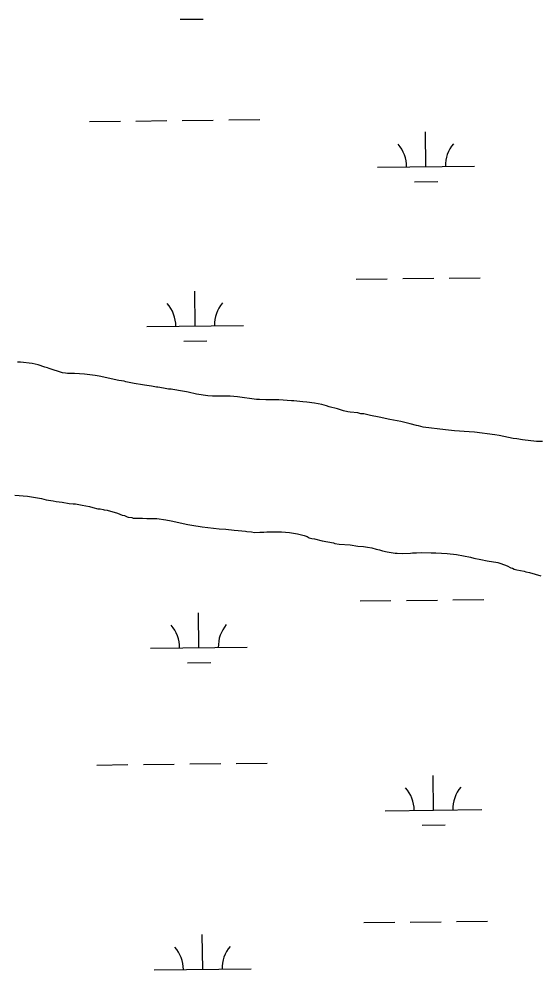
# Model space of a CAD drawing. Extents: x 3684037 to 3722149, y 433263 to 459021.
# Drawn here: x 3688595 to 3689130, y 446615 to 447599 of the extents above; entities that cross this region are included whole.
import ezdxf

# ---------------------------------------------------------------- set-up
doc = ezdxf.new("R2010")
doc.units = 0
doc.layers.add('V-TOPO-SHOR', color=7, linetype='Continuous')
doc.layers.add('V-WETL-SWMP', color=7, linetype='Continuous')

msp = doc.modelspace()

# ---------------------------------------------------------------- linework, layer by layer
at = {"layer": 'V-TOPO-SHOR'}
for p, q in [((3688596.08, 447243.74), (3688593.14, 447243.72)), ((3688608.14, 447242.47), (3688596.08, 447243.74)), ((3688611.36, 447241.69), (3688608.14, 447242.47)), ((3688614.31, 447241.18), (3688611.36, 447241.69)), ((3688621.28, 447238.81), (3688614.31, 447241.18)), ((3688623.96, 447238.02), (3688621.28, 447238.81)), ((3688625.84, 447237.23), (3688623.96, 447238.02)), ((3688639.53, 447232.77), (3688625.84, 447237.23)), ((3688642.74, 447232.52), (3688639.53, 447232.77)), ((3688644.62, 447232.26), (3688642.74, 447232.52)), ((3688652.12, 447232.04), (3688644.62, 447232.26)), ((3688662.3, 447231.31), (3688652.12, 447232.04)), ((3688673.28, 447230.04), (3688662.3, 447231.31)), ((3688677.57, 447229.26), (3688673.28, 447230.04)), ((3688697.68, 447224.84), (3688677.57, 447229.26)), ((3688703.31, 447224.07), (3688697.68, 447224.84)), ((3688704.92, 447223.54), (3688703.31, 447224.07)), ((3688713.5, 447221.72), (3688704.92, 447223.54)), ((3688722.34, 447220.44), (3688713.5, 447221.72)), ((3688724.22, 447219.92), (3688722.34, 447220.44)), ((3688731.46, 447218.89), (3688724.22, 447219.92)), ((3688736.55, 447217.85), (3688731.46, 447218.89)), ((3688738.16, 447217.86), (3688736.55, 447217.85)), ((3688743.78, 447216.83), (3688738.16, 447217.86)), ((3688749.14, 447216.06), (3688743.78, 447216.83)), ((3688751.82, 447216.08), (3688749.14, 447216.06)), ((3688753.43, 447215.55), (3688751.82, 447216.08)), ((3688763.62, 447214.01), (3688753.43, 447215.55)), ((3688767.64, 447213.23), (3688763.62, 447214.01)), ((3688769.52, 447212.71), (3688767.64, 447213.23)), ((3688778.09, 447210.89), (3688769.52, 447212.71)), ((3688789.62, 447209.09), (3688778.09, 447210.89)), ((3688794.44, 447208.85), (3688789.62, 447209.09)), ((3688807.56, 447208.67), (3688794.44, 447208.85)), ((3688812.92, 447208.7), (3688807.56, 447208.67)), ((3688820.42, 447207.95), (3688812.92, 447208.7)), ((3688840.25, 447205.39), (3688820.42, 447207.95)), ((3688843.2, 447205.14), (3688840.25, 447205.39)), ((3688849.62, 447204.92), (3688843.2, 447205.14)), ((3688863.01, 447205), (3688849.62, 447204.92)), ((3688876.14, 447203.75), (3688863.01, 447205)), ((3688878.82, 447203.76), (3688876.14, 447203.75)), ((3688887.93, 447202.75), (3688878.82, 447203.76)), ((3688892.21, 447202.51), (3688887.93, 447202.75)), ((3688899.98, 447201.49), (3688892.21, 447202.51)), ((3688907.76, 447199.93), (3688899.98, 447201.49)), ((3688912.58, 447198.62), (3688907.76, 447199.93)), ((3688915.27, 447197.57), (3688912.58, 447198.62)), ((3688923.85, 447195.75), (3688915.27, 447197.57)), ((3688930.02, 447193.65), (3688923.85, 447195.75)), ((3688934.58, 447192.61), (3688930.02, 447193.65)), ((3688936.99, 447192.09), (3688934.58, 447192.61)), ((3688944.76, 447191.33), (3688936.99, 447192.09)), ((3688947.98, 447190.55), (3688944.76, 447191.33)), ((3688950.12, 447190.29), (3688947.98, 447190.55)), ((3688951.19, 447190.3), (3688950.12, 447190.29)), ((3688952.53, 447190.04), (3688951.19, 447190.3)), ((3688957.9, 447188.74), (3688952.53, 447190.04)), ((3688967.01, 447186.92), (3688957.9, 447188.74)), ((3688978.01, 447184.58), (3688967.01, 447186.92)), ((3688989.26, 447182.51), (3688978.01, 447184.58)), ((3688998.92, 447180.16), (3688989.26, 447182.51)), ((3689005.36, 447178.33), (3688998.92, 447180.16)), ((3689007.5, 447178.08), (3689005.36, 447178.33)), ((3689012.33, 447176.77), (3689007.5, 447178.08)), ((3689035.37, 447173.97), (3689012.33, 447176.77)), ((3689044.75, 447172.96), (3689035.37, 447173.97)), ((3689059.75, 447171.98), (3689044.75, 447172.96)), ((3689065.38, 447171.48), (3689059.75, 447171.98)), ((3689086.28, 447168.67), (3689065.38, 447171.48)), ((3689090.84, 447167.89), (3689086.28, 447168.67)), ((3689105.31, 447165.04), (3689090.84, 447167.89)), ((3689109.06, 447164.53), (3689105.31, 447165.04)), ((3689114.96, 447163.5), (3689109.06, 447164.53)), ((3689129.43, 447161.98), (3689114.96, 447163.5)), ((3689135.59, 447161.75), (3689129.43, 447161.98)), ((3688590.11, 447106.51), (3688603.24, 447105.25)), ((3688603.24, 447105.25), (3688617.98, 447102.94)), ((3688617.98, 447102.94), (3688622.81, 447101.63)), ((3688622.81, 447101.63), (3688630.04, 447100.6)), ((3688630.04, 447100.6), (3688632.99, 447099.82)), ((3688632.99, 447099.82), (3688636.21, 447099.3)), ((3688636.21, 447099.3), (3688639.16, 447099.06)), ((3688639.16, 447099.06), (3688646.4, 447097.76)), ((3688646.4, 447097.76), (3688650.41, 447097.25)), ((3688650.41, 447097.25), (3688652.82, 447097.27)), ((3688652.82, 447097.27), (3688659.79, 447095.97)), ((3688659.79, 447095.97), (3688667.57, 447094.69)), ((3688667.57, 447094.69), (3688670.79, 447093.63)), ((3688670.79, 447093.63), (3688676.15, 447092.33)), ((3688676.15, 447092.33), (3688678.56, 447092.08)), ((3688678.56, 447092.08), (3688681.51, 447091.56)), ((3688681.51, 447091.56), (3688682.58, 447091.3)), ((3688682.58, 447091.3), (3688683.12, 447091.04)), ((3688683.12, 447091.04), (3688685.8, 447090.79)), ((3688685.8, 447090.79), (3688696.53, 447087.91)), ((3688696.53, 447087.91), (3688701.36, 447085.8)), ((3688701.36, 447085.8), (3688703.51, 447085.27)), ((3688703.51, 447085.27), (3688706.46, 447083.95)), ((3688706.46, 447083.95), (3688707.53, 447083.69)), ((3688707.53, 447083.69), (3688711.29, 447083.18)), ((3688711.29, 447083.18), (3688712.63, 447082.66)), ((3688712.63, 447082.66), (3688716.11, 447082.41)), ((3688716.11, 447082.41), (3688722.27, 447082.45)), ((3688722.27, 447082.45), (3688726.55, 447082.21)), ((3688726.55, 447082.21), (3688737, 447082.27)), ((3688737, 447082.27), (3688746.37, 447080.99)), ((3688746.37, 447080.99), (3688751.74, 447079.96)), ((3688751.74, 447079.96), (3688769.16, 447076.05)), ((3688769.16, 447076.05), (3688773.19, 447075.27)), ((3688773.19, 447075.27), (3688783.91, 447073.74)), ((3688783.91, 447073.74), (3688801.32, 447071.7)), ((3688801.32, 447071.7), (3688808.29, 447071.21)), ((3688808.29, 447071.21), (3688816.86, 447070.2)), ((3688816.86, 447070.2), (3688821.15, 447069.96)), ((3688821.15, 447069.96), (3688828.65, 447069.2)), ((3688828.65, 447069.2), (3688829.99, 447068.94)), ((3688829.99, 447068.94), (3688835.08, 447068.44)), ((3688835.08, 447068.44), (3688838.03, 447067.92)), ((3688838.03, 447067.92), (3688843.65, 447068.23)), ((3688843.65, 447068.23), (3688847.67, 447068.25)), ((3688847.67, 447068.25), (3688850.61, 447068.54)), ((3688850.61, 447068.54), (3688865.87, 447068.37)), ((3688865.87, 447068.37), (3688874.18, 447067.62)), ((3688874.18, 447067.62), (3688882.49, 447066.33)), ((3688882.49, 447066.33), (3688889.19, 447064.5)), ((3688889.19, 447064.5), (3688892.41, 447063.45)), ((3688892.41, 447063.45), (3688894.56, 447062.39)), ((3688894.56, 447062.39), (3688897.24, 447061.61)), ((3688897.24, 447061.61), (3688899.92, 447061.35)), ((3688899.92, 447061.35), (3688907.97, 447059.26)), ((3688907.97, 447059.26), (3688919.5, 447056.93)), ((3688919.5, 447056.93), (3688921.11, 447056.4)), ((3688921.11, 447056.4), (3688925.66, 447055.63)), ((3688925.66, 447055.63), (3688936.91, 447054.9)), ((3688936.91, 447054.9), (3688944.69, 447053.61)), ((3688944.69, 447053.61), (3688950.58, 447053.11)), ((3688950.58, 447053.11), (3688954.87, 447052.6)), ((3688954.87, 447052.6), (3688959.16, 447051.82)), ((3688959.16, 447051.82), (3688963.72, 447050.51)), ((3688963.72, 447050.51), (3688967.2, 447049.73)), ((3688967.2, 447049.73), (3688970.42, 447048.68)), ((3688970.42, 447048.68), (3688974.98, 447047.64)), ((3688974.98, 447047.64), (3688983.56, 447046.36)), ((3688983.56, 447046.36), (3688985.43, 447046.37)), ((3688985.43, 447046.37), (3688991.32, 447046.14)), ((3688991.32, 447046.14), (3688999.35, 447046.46)), ((3688999.35, 447046.46), (3689001.49, 447046.74)), ((3689001.49, 447046.74), (3689005.51, 447046.76)), ((3689005.51, 447046.76), (3689010.86, 447047.07)), ((3689010.86, 447047.07), (3689020.5, 447046.86)), ((3689020.5, 447046.86), (3689025.32, 447046.89)), ((3689025.32, 447046.89), (3689037.11, 447046.16)), ((3689037.11, 447046.16), (3689046.76, 447044.88)), ((3689046.76, 447044.88), (3689061.23, 447042.3)), ((3689061.23, 447042.3), (3689064.72, 447041.25)), ((3689064.72, 447041.25), (3689071.96, 447039.96)), ((3689071.96, 447039.96), (3689078.66, 447038.39)), ((3689078.66, 447038.39), (3689089.38, 447036.59)), ((3689089.38, 447036.59), (3689092.6, 447035.8)), ((3689092.6, 447035.8), (3689099.31, 447033.17)), ((3689099.31, 447033.17), (3689103.07, 447031.32)), ((3689103.07, 447031.32), (3689104.68, 447030.79)), ((3689104.68, 447030.79), (3689106.29, 447030)), ((3689106.29, 447030), (3689109.24, 447029.22)), ((3689109.24, 447029.22), (3689116.75, 447027.66)), ((3689116.75, 447027.66), (3689118.63, 447027.13)), ((3689118.63, 447027.13), (3689122.38, 447026.35)), ((3689122.38, 447026.35), (3689133.91, 447022.95))]:
    msp.add_line(p, q, dxfattribs=at)
at = {"layer": 'V-WETL-SWMP'}
for p, q in [((3688761.01, 447598.39), (3688785.01, 447598.67)), ((3688667.39, 447492.65), (3688699.39, 447493.02)), ((3688715.39, 447493.21), (3688747.39, 447493.58)), ((3688763.39, 447493.77), (3688795.39, 447494.14)), ((3688811.39, 447494.33), (3688843.38, 447494.7)), ((3689015.28, 447445.95), (3689014.86, 447481.95)), ((3688965.28, 447445.37), (3689065.27, 447446.54)), ((3689003.46, 447430.39), (3689027.46, 447430.66)), ((3688943.22, 447329.68), (3688975.22, 447330.05)), ((3688991.21, 447330.23), (3689023.21, 447330.61)), ((3689039.21, 447330.79), (3689071.21, 447331.17)), ((3688776.71, 447281.31), (3688776.29, 447317.3)), ((3688726.71, 447280.72), (3688826.7, 447281.89)), ((3688764.89, 447265.74), (3688788.88, 447266.02)), ((3688596.08, 447243.74), (3688593.14, 447243.72)), ((3688608.14, 447242.47), (3688596.08, 447243.74)), ((3688611.36, 447241.69), (3688608.14, 447242.47)), ((3688614.31, 447241.18), (3688611.36, 447241.69)), ((3688621.28, 447238.81), (3688614.31, 447241.18)), ((3688623.96, 447238.02), (3688621.28, 447238.81)), ((3688625.84, 447237.23), (3688623.96, 447238.02)), ((3688639.53, 447232.77), (3688625.84, 447237.23)), ((3688642.74, 447232.52), (3688639.53, 447232.77)), ((3688644.62, 447232.26), (3688642.74, 447232.52)), ((3688652.12, 447232.04), (3688644.62, 447232.26)), ((3688662.3, 447231.31), (3688652.12, 447232.04)), ((3688673.28, 447230.04), (3688662.3, 447231.31)), ((3688677.57, 447229.26), (3688673.28, 447230.04)), ((3688697.68, 447224.84), (3688677.57, 447229.26)), ((3688703.31, 447224.07), (3688697.68, 447224.84)), ((3688704.92, 447223.54), (3688703.31, 447224.07)), ((3688713.5, 447221.72), (3688704.92, 447223.54)), ((3688722.34, 447220.44), (3688713.5, 447221.72)), ((3688724.22, 447219.92), (3688722.34, 447220.44)), ((3688731.46, 447218.89), (3688724.22, 447219.92)), ((3688736.55, 447217.85), (3688731.46, 447218.89)), ((3688738.16, 447217.86), (3688736.55, 447217.85)), ((3688743.78, 447216.83), (3688738.16, 447217.86)), ((3688749.14, 447216.06), (3688743.78, 447216.83)), ((3688751.82, 447216.08), (3688749.14, 447216.06)), ((3688753.43, 447215.55), (3688751.82, 447216.08)), ((3688763.62, 447214.01), (3688753.43, 447215.55)), ((3688767.64, 447213.23), (3688763.62, 447214.01)), ((3688769.52, 447212.71), (3688767.64, 447213.23)), ((3688778.09, 447210.89), (3688769.52, 447212.71)), ((3688789.62, 447209.09), (3688778.09, 447210.89)), ((3688794.44, 447208.85), (3688789.62, 447209.09)), ((3688807.56, 447208.67), (3688794.44, 447208.85)), ((3688812.92, 447208.7), (3688807.56, 447208.67)), ((3688820.42, 447207.95), (3688812.92, 447208.7)), ((3688840.25, 447205.39), (3688820.42, 447207.95)), ((3688843.2, 447205.14), (3688840.25, 447205.39)), ((3688849.62, 447204.92), (3688843.2, 447205.14)), ((3688863.01, 447205), (3688849.62, 447204.92)), ((3688876.14, 447203.75), (3688863.01, 447205)), ((3688878.82, 447203.76), (3688876.14, 447203.75)), ((3688887.93, 447202.75), (3688878.82, 447203.76)), ((3688892.21, 447202.51), (3688887.93, 447202.75)), ((3688899.98, 447201.49), (3688892.21, 447202.51)), ((3688907.76, 447199.93), (3688899.98, 447201.49)), ((3688912.58, 447198.62), (3688907.76, 447199.93)), ((3688915.27, 447197.57), (3688912.58, 447198.62)), ((3688923.85, 447195.75), (3688915.27, 447197.57)), ((3688930.02, 447193.65), (3688923.85, 447195.75)), ((3688934.58, 447192.61), (3688930.02, 447193.65)), ((3688936.99, 447192.09), (3688934.58, 447192.61)), ((3688944.76, 447191.33), (3688936.99, 447192.09)), ((3688947.98, 447190.55), (3688944.76, 447191.33)), ((3688950.12, 447190.29), (3688947.98, 447190.55)), ((3688951.19, 447190.3), (3688950.12, 447190.29)), ((3688952.53, 447190.04), (3688951.19, 447190.3)), ((3688957.9, 447188.74), (3688952.53, 447190.04)), ((3688967.01, 447186.92), (3688957.9, 447188.74)), ((3688978.01, 447184.58), (3688967.01, 447186.92)), ((3688989.26, 447182.51), (3688978.01, 447184.58)), ((3688998.92, 447180.16), (3688989.26, 447182.51)), ((3689005.36, 447178.33), (3688998.92, 447180.16)), ((3689007.5, 447178.08), (3689005.36, 447178.33)), ((3689012.33, 447176.77), (3689007.5, 447178.08)), ((3689035.37, 447173.97), (3689012.33, 447176.77)), ((3689044.75, 447172.96), (3689035.37, 447173.97)), ((3689059.75, 447171.98), (3689044.75, 447172.96)), ((3689065.38, 447171.48), (3689059.75, 447171.98)), ((3689086.28, 447168.67), (3689065.38, 447171.48)), ((3689090.84, 447167.89), (3689086.28, 447168.67)), ((3689105.31, 447165.04), (3689090.84, 447167.89)), ((3689109.06, 447164.53), (3689105.31, 447165.04)), ((3689114.96, 447163.5), (3689109.06, 447164.53)), ((3689129.43, 447161.98), (3689114.96, 447163.5)), ((3689135.59, 447161.75), (3689129.43, 447161.98)), ((3688590.11, 447106.51), (3688603.24, 447105.25)), ((3688603.24, 447105.25), (3688617.98, 447102.94)), ((3688617.98, 447102.94), (3688622.81, 447101.63)), ((3688622.81, 447101.63), (3688630.04, 447100.6)), ((3688630.04, 447100.6), (3688632.99, 447099.82)), ((3688632.99, 447099.82), (3688636.21, 447099.3)), ((3688636.21, 447099.3), (3688639.16, 447099.06)), ((3688639.16, 447099.06), (3688646.4, 447097.76)), ((3688646.4, 447097.76), (3688650.41, 447097.25)), ((3688650.41, 447097.25), (3688652.82, 447097.27)), ((3688652.82, 447097.27), (3688659.79, 447095.97)), ((3688659.79, 447095.97), (3688667.57, 447094.69)), ((3688667.57, 447094.69), (3688670.79, 447093.63)), ((3688670.79, 447093.63), (3688676.15, 447092.33)), ((3688676.15, 447092.33), (3688678.56, 447092.08)), ((3688678.56, 447092.08), (3688681.51, 447091.56)), ((3688681.51, 447091.56), (3688682.58, 447091.3)), ((3688682.58, 447091.3), (3688683.12, 447091.04)), ((3688683.12, 447091.04), (3688685.8, 447090.79)), ((3688685.8, 447090.79), (3688696.53, 447087.91)), ((3688696.53, 447087.91), (3688701.36, 447085.8)), ((3688701.36, 447085.8), (3688703.51, 447085.27)), ((3688703.51, 447085.27), (3688706.46, 447083.95)), ((3688706.46, 447083.95), (3688707.53, 447083.69)), ((3688707.53, 447083.69), (3688711.29, 447083.18)), ((3688711.29, 447083.18), (3688712.63, 447082.66)), ((3688712.63, 447082.66), (3688716.11, 447082.41)), ((3688716.11, 447082.41), (3688722.27, 447082.45)), ((3688722.27, 447082.45), (3688726.55, 447082.21)), ((3688726.55, 447082.21), (3688737, 447082.27)), ((3688737, 447082.27), (3688746.37, 447080.99)), ((3688746.37, 447080.99), (3688751.74, 447079.96)), ((3688751.74, 447079.96), (3688769.16, 447076.05)), ((3688769.16, 447076.05), (3688773.19, 447075.27)), ((3688773.19, 447075.27), (3688783.91, 447073.74)), ((3688783.91, 447073.74), (3688801.32, 447071.7)), ((3688801.32, 447071.7), (3688808.29, 447071.21)), ((3688808.29, 447071.21), (3688816.86, 447070.2)), ((3688816.86, 447070.2), (3688821.15, 447069.96)), ((3688821.15, 447069.96), (3688828.65, 447069.2)), ((3688828.65, 447069.2), (3688829.99, 447068.94)), ((3688829.99, 447068.94), (3688835.08, 447068.44)), ((3688835.08, 447068.44), (3688838.03, 447067.92)), ((3688838.03, 447067.92), (3688843.65, 447068.23)), ((3688843.65, 447068.23), (3688847.67, 447068.25)), ((3688847.67, 447068.25), (3688850.61, 447068.54)), ((3688850.61, 447068.54), (3688865.87, 447068.37)), ((3688865.87, 447068.37), (3688874.18, 447067.62)), ((3688874.18, 447067.62), (3688882.49, 447066.33)), ((3688882.49, 447066.33), (3688889.19, 447064.5)), ((3688889.19, 447064.5), (3688892.41, 447063.45)), ((3688892.41, 447063.45), (3688894.56, 447062.39)), ((3688894.56, 447062.39), (3688897.24, 447061.61)), ((3688897.24, 447061.61), (3688899.92, 447061.35)), ((3688899.92, 447061.35), (3688907.97, 447059.26)), ((3688907.97, 447059.26), (3688919.5, 447056.93)), ((3688919.5, 447056.93), (3688921.11, 447056.4)), ((3688921.11, 447056.4), (3688925.66, 447055.63)), ((3688925.66, 447055.63), (3688936.91, 447054.9)), ((3688936.91, 447054.9), (3688944.69, 447053.61)), ((3688944.69, 447053.61), (3688950.58, 447053.11)), ((3688950.58, 447053.11), (3688954.87, 447052.6)), ((3688954.87, 447052.6), (3688959.16, 447051.82)), ((3688959.16, 447051.82), (3688963.72, 447050.51)), ((3688963.72, 447050.51), (3688967.2, 447049.73)), ((3688967.2, 447049.73), (3688970.42, 447048.68)), ((3688970.42, 447048.68), (3688974.98, 447047.64)), ((3688974.98, 447047.64), (3688983.56, 447046.36)), ((3688983.56, 447046.36), (3688985.43, 447046.37)), ((3688985.43, 447046.37), (3688991.32, 447046.14)), ((3688991.32, 447046.14), (3688999.35, 447046.46)), ((3688999.35, 447046.46), (3689001.49, 447046.74)), ((3689001.49, 447046.74), (3689005.51, 447046.76)), ((3689005.51, 447046.76), (3689010.86, 447047.07)), ((3689010.86, 447047.07), (3689020.5, 447046.86)), ((3689020.5, 447046.86), (3689025.32, 447046.89)), ((3689025.32, 447046.89), (3689037.11, 447046.16)), ((3689037.11, 447046.16), (3689046.76, 447044.88)), ((3689046.76, 447044.88), (3689061.23, 447042.3)), ((3689061.23, 447042.3), (3689064.72, 447041.25)), ((3689064.72, 447041.25), (3689071.96, 447039.96)), ((3689071.96, 447039.96), (3689078.66, 447038.39)), ((3689078.66, 447038.39), (3689089.38, 447036.59)), ((3689089.38, 447036.59), (3689092.6, 447035.8)), ((3689092.6, 447035.8), (3689099.31, 447033.17)), ((3689099.31, 447033.17), (3689103.07, 447031.32)), ((3689103.07, 447031.32), (3689104.68, 447030.79)), ((3689104.68, 447030.79), (3689106.29, 447030)), ((3689106.29, 447030), (3689109.24, 447029.22)), ((3689109.24, 447029.22), (3689116.75, 447027.66)), ((3689116.75, 447027.66), (3689118.63, 447027.13)), ((3689118.63, 447027.13), (3689122.38, 447026.35)), ((3689122.38, 447026.35), (3689133.91, 447022.95)), ((3688947.09, 446997.03), (3688979.08, 446997.4)), ((3688995.08, 446997.59), (3689027.08, 446997.96)), ((3689043.08, 446998.14), (3689075.08, 446998.52)), ((3688780.57, 446948.66), (3688780.15, 446984.65)), ((3688730.58, 446948.07), (3688830.57, 446949.24)), ((3688768.75, 446933.09), (3688792.75, 446933.37)), ((3688675.13, 446827.35), (3688707.13, 446827.72)), ((3688723.13, 446827.91), (3688755.13, 446828.28)), ((3688771.13, 446828.47), (3688803.13, 446828.84)), ((3688819.12, 446829.03), (3688851.12, 446829.4)), ((3689023.02, 446780.65), (3689022.6, 446816.65)), ((3688973.02, 446780.07), (3689073.01, 446781.23)), ((3689011.2, 446765.08), (3689035.2, 446765.36)), ((3688950.96, 446664.37), (3688982.95, 446664.75)), ((3688998.95, 446664.93), (3689030.95, 446665.31)), ((3689046.95, 446665.49), (3689078.95, 446665.86)), ((3688784.44, 446616), (3688784.03, 446652)), ((3688734.45, 446615.42), (3688834.44, 446616.59))]:
    msp.add_line(p, q, dxfattribs=at)
for centre, start, end in [((3688960.03, 447445.79), 359.89487, 41.43853), ((3689070.51, 447447.07), 139.89486, 181.43852), ((3688721.46, 447281.14), 359.89487, 41.43853), ((3688831.94, 447282.42), 139.89486, 181.43852), ((3688725.33, 446948.49), 359.89487, 41.43853), ((3688835.81, 446949.77), 139.89486, 181.43852), ((3688967.77, 446780.48), 359.89487, 41.43853), ((3689078.25, 446781.77), 139.89486, 181.43852), ((3688839.68, 446617.12), 139.89486, 181.43852), ((3688729.2, 446615.84), 359.89487, 41.43853)]:
    msp.add_arc(centre, 35.25, start, end, dxfattribs=at)

doc.saveas('drawing.dxf')
